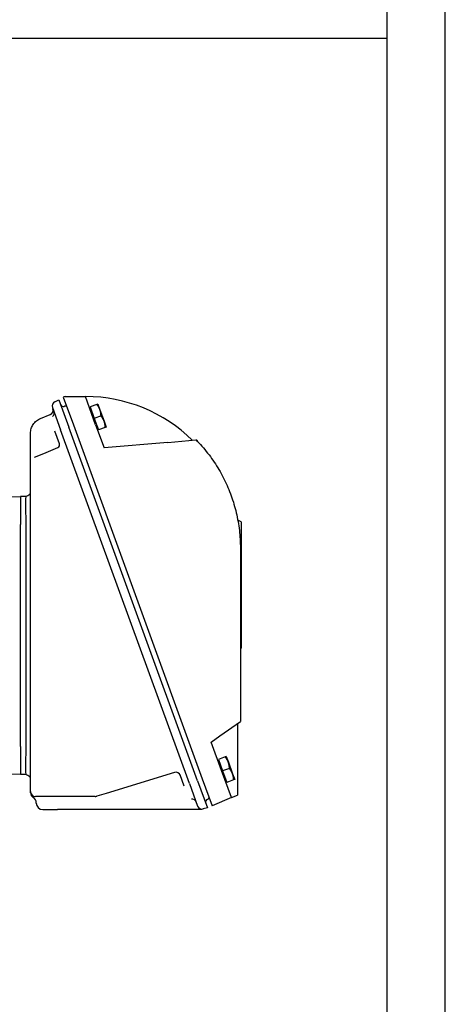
# Model space of a CAD drawing. Header units: inches. Extents: x 24 to 1128, y -58 to 748.
# Tile 269 of 656: x 437 to 449, y 293 to 320. Entities that reach past the tile are written whole.
import ezdxf

# ---------------------------------------------------------------- set-up
doc = ezdxf.new("R2010")
doc.units = ezdxf.units.IN
doc.header["$LTSCALE"] = 32
doc.header["$MEASUREMENT"] = 0
doc.layers.add('Visible (ANSI)', color=7, linetype='Continuous', lineweight=30)

msp = doc.modelspace()

# ---------------------------------------------------------------- linework, layer by layer
at = {"layer": 'Visible (ANSI)'}
for p, q in [((446.96813, 276.45821), (446.96813, 335.17117)), ((448.55213, 273.43687), (448.55213, 335.17117)), ((446.96813, 319.83717), (446.96813, 321.42117)), ((446.96813, 319.83717), (406.96813, 319.83717)), ((438.18651, 310.0643), (438.13552, 310.05063)), ((438.13552, 310.05063), (438.41201, 309.29099)), ((438.18651, 310.0643), (438.73805, 310.0643)), ((438.73805, 310.0643), (438.75216, 310.0643)), ((439.01951, 309.29099), (438.73805, 310.0643)), ((437.84209, 309.76329), (438.0641, 309.1533)), ((437.90525, 309.91962), (438.01677, 309.97401)), ((438.01677, 309.97401), (438.28608, 309.2341)), ((438.16482, 309.79746), (438.17117, 309.79977)), ((438.87475, 309.7578), (438.85255, 309.74972)), ((439.05181, 309.85157), (438.86532, 309.7837)), ((438.86532, 309.7837), (438.97978, 309.46923)), ((439.0799, 309.8618), (439.05181, 309.85157)), ((439.0799, 309.8618), (439.13712, 309.70457)), ((437.51456, 309.46664), (437.78142, 309.57446)), ((439.16626, 309.53711), (438.97978, 309.46923)), ((439.13712, 309.70457), (439.25158, 309.3901)), ((441.79822, 299.58456), (438.28608, 309.2341)), ((438.41201, 309.29099), (441.9249, 299.63939)), ((438.97978, 309.46923), (439.09423, 309.15477)), ((439.01951, 309.29099), (439.24786, 308.66362)), ((439.28072, 309.22265), (439.09423, 309.15477)), ((439.25158, 309.3901), (439.30881, 309.23287)), ((439.30881, 309.23287), (439.28072, 309.22265)), ((437.24372, 308.89755), (437.24372, 309.06511)), ((438.03368, 308.77645), (437.9096, 309.11736)), ((441.57625, 299.50377), (438.0641, 309.1533)), ((439.0848, 309.18067), (439.06261, 309.17259)), ((437.24372, 308.25631), (437.24372, 308.89755)), ((437.60341, 308.51295), (437.98351, 308.6743)), ((440.98483, 308.81559), (439.24786, 308.66362)), ((440.98483, 308.81559), (441.7545, 308.88293)), ((441.7545, 308.88293), (441.7545, 308.88293)), ((437.35614, 308.40799), (437.60341, 308.51295)), ((437.24372, 299.29024), (437.24372, 308.25631)), ((435.69693, 307.37009), (436.96813, 307.3257)), ((436.96813, 307.33792), (436.96813, 307.3257)), ((437.11503, 307.33792), (436.96813, 307.33792)), ((436.96813, 307.3257), (436.96813, 306.71428)), ((437.11503, 307.33792), (437.17176, 307.362)), ((436.96813, 306.71428), (436.96813, 306.57687)), ((436.96813, 300.51547), (436.96813, 306.57687)), ((437.11503, 306.57687), (437.11503, 300.51547)), ((442.98444, 306.65029), (442.89538, 306.69182)), ((442.98444, 306.65029), (442.98444, 303.9535)), ((442.96475, 305.93044), (442.96475, 301.19747)), ((442.98444, 303.9535), (442.96475, 303.94432)), ((442.98444, 303.9535), (442.98444, 303.56052)), ((442.98444, 303.56052), (442.96475, 303.5697)), ((442.98444, 303.56052), (442.98444, 303.19877)), ((442.98444, 303.19877), (442.96475, 303.1896)), ((442.40325, 300.8043), (442.96475, 301.19747)), ((442.88601, 301.14234), (442.88601, 299.1943)), ((442.16829, 300.63979), (442.40325, 300.8043)), ((442.45111, 299.86275), (442.16829, 300.63979)), ((436.96813, 300.51547), (436.96813, 300.37806)), ((436.96813, 300.37806), (436.96813, 299.76664)), ((442.37574, 300.1389), (442.35354, 300.13082)), ((442.5528, 300.23267), (442.36631, 300.1648)), ((442.36631, 300.1648), (442.48077, 299.85033)), ((442.58089, 300.2429), (442.5528, 300.23267)), ((442.58089, 300.2429), (442.63812, 300.08566)), ((442.63812, 300.08566), (442.75257, 299.7712)), ((441.17088, 299.80798), (439.30482, 299.23747)), ((442.72005, 299.12385), (442.45111, 299.86275)), ((442.66726, 299.91821), (442.48077, 299.85033)), ((442.48077, 299.85033), (442.59522, 299.53587)), ((436.96813, 299.76664), (435.69693, 299.72225)), ((436.96813, 299.76664), (436.96813, 299.75442)), ((437.11503, 299.75442), (436.96813, 299.75442)), ((437.17176, 299.73034), (437.11503, 299.75442)), ((441.43478, 299.43199), (441.3211, 299.74435)), ((441.79822, 299.58456), (442.06753, 298.84465)), ((441.9249, 299.63939), (442.19384, 298.90049)), ((442.5858, 299.56177), (442.5636, 299.55369)), ((442.78171, 299.60375), (442.59522, 299.53587)), ((442.75257, 299.7712), (442.8098, 299.61397)), ((442.8098, 299.61397), (442.78171, 299.60375)), ((437.24372, 299.25671), (437.24372, 299.29024)), ((441.57625, 299.50377), (441.79827, 298.89378)), ((437.24372, 299.24914), (437.24372, 299.25671)), ((437.44486, 299.15245), (437.38152, 299.15245)), ((439.002, 299.15245), (437.44486, 299.15245)), ((439.05035, 299.15967), (439.0464, 299.15846)), ((439.30482, 299.23747), (439.05035, 299.15967)), ((442.06746, 299.07505), (442.07381, 299.07736)), ((442.72005, 299.12385), (442.19384, 298.90049)), ((442.72005, 299.12385), (442.88601, 299.1943)), ((437.4012, 298.97528), (437.4012, 298.97638)), ((437.57837, 298.79811), (437.9782, 298.79811)), ((438.1513, 298.79811), (437.9782, 298.79811)), ((440.04413, 298.79811), (438.1513, 298.79811)), ((441.74487, 298.79811), (440.04413, 298.79811)), ((441.8606, 298.79811), (441.74487, 298.79811)), ((441.94713, 298.81463), (441.9006, 298.80303)), ((442.06753, 298.84465), (441.94713, 298.81463))]:
    msp.add_line(p, q, dxfattribs=at)
for centre, radius, start, end in [((438.75216, 305.93044), 4.13386, 45.406331, 90), ((437.96047, 309.80638), 0.12598, 116, 200), ((438.13789, 309.87146), 0.07874, 200, 290), ((438.1981, 309.72578), 0.07874, 68.37798, 110), ((437.73423, 309.69127), 0.12598, 292, 20), ((437.76156, 309.61618), 0.12598, 312.024313, 20), ((437.94967, 308.75403), 0.08661, 293, 20), ((437.12561, 307.47072), 0.11811, 293, 0), ((441.20772, 299.6875), 0.12598, 20, 107), ((437.12561, 299.62162), 0.11811, 0, 67), ((437.38152, 299.29024), 0.1378, 180, 270), ((437.38152, 299.24914), 0.1378, 180, 240), ((437.22404, 298.97638), 0.17717, 0, 60), ((439.002, 299.3178), 0.16535, 270, 287), ((441.64202, 298.95472), 0.12598, 20, 94.973886), ((442.09439, 299.00106), 0.07874, 110, 200), ((442.04688, 299.15136), 0.07874, 290, 331.62202), ((437.57837, 298.97528), 0.17717, 180, 270), ((441.91665, 298.93687), 0.12598, 200, 284)]:
    msp.add_arc(centre, radius, start, end, dxfattribs=at)
for centre, major_axis, start_param, end_param in [((437.13349, 306.44758), (0.01835, -0.89036), 3.14876884, 3.8575319), ((437.13349, 306.44758), (0.01835, -0.89036), 3.8575319, 4.56629496), ((437.13349, 300.64476), (-0.01835, -0.89036), 4.858483, 5.56724606), ((437.13349, 300.64476), (-0.01835, -0.89036), 5.56724606, 6.27600912)]:
    msp.add_ellipse(centre, major_axis=major_axis, ratio=0.01792426, start_param=start_param, end_param=end_param, dxfattribs=at)
for points, weights in [([(439.13712, 309.70457), (439.11056, 309.77754), (439.05181, 309.85157)], [1.99985792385, 1.99985792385, 1.85627458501]), ([(439.16626, 309.53711), (439.16368, 309.63159), (439.13712, 309.70457)], [1.92128718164, 2.06989926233, 2.06989926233]), ([(439.25158, 309.3901), (439.22502, 309.46307), (439.16626, 309.53711)], [1.99985792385, 1.99985792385, 1.85627458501]), ([(439.28072, 309.22265), (439.27814, 309.31713), (439.25158, 309.3901)], [1.85627458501, 1.99985792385, 1.99985792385]), ([(442.63812, 300.08566), (442.61156, 300.15864), (442.5528, 300.23267)], [1.99985792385, 1.99985792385, 1.85627458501]), ([(442.66726, 299.91821), (442.66468, 300.01269), (442.63812, 300.08566)], [1.92128718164, 2.06989926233, 2.06989926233]), ([(442.75257, 299.7712), (442.72601, 299.84417), (442.66726, 299.91821)], [1.99985792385, 1.99985792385, 1.85627458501]), ([(442.78171, 299.60375), (442.77913, 299.69823), (442.75257, 299.7712)], [1.85627458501, 1.99985792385, 1.99985792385])]:
    msp.add_rational_spline(points, weights, degree=2, dxfattribs=at)
for points in [[(437.84396, 309.52087), (437.84527, 309.52201), (437.8459, 309.52259), (437.8459, 309.52259)], [(441.9006, 298.80303), (441.88769, 298.79981), (441.87438, 298.79811), (441.8606, 298.79811)]]:
    msp.add_open_spline(points, degree=3, dxfattribs=at)
for points, knots in [([(437.24372, 309.06511), (437.24372, 309.10794), (437.25012, 309.15076), (437.27517, 309.23268), (437.29381, 309.27177), (437.34171, 309.34279), (437.37097, 309.37471), (437.43754, 309.42862), (437.47485, 309.4506), (437.51456, 309.46664)], [3.4906585, 3.4906585, 3.4906585, 3.4906585, 3.78736448, 3.78736448, 4.08407045, 4.08407045, 4.38077642, 4.38077642, 4.6774824, 4.6774824, 4.6774824, 4.6774824]), ([(441.83616, 308.80009), (441.82309, 308.81414), (441.80978, 308.82803), (441.78256, 308.85564), (441.76863, 308.86937), (441.7545, 308.88293)], [-0.318968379, -0.318968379, -0.318968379, -0.318968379, -0.160461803, -0.160461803, -0.000001, -0.000001, -0.000001, -0.000001]), ([(441.7545, 308.88293), (441.76863, 308.86937), (441.78256, 308.85564), (441.80978, 308.82803), (441.82309, 308.81414), (441.83616, 308.80009)], [-0.31896318, -0.31896318, -0.31896318, -0.31896318, -0.158496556, -0.158496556, 0, 0, 0, 0]), ([(441.83616, 308.80009), (441.89137, 308.74076), (441.94486, 308.67983), (442.09981, 308.49274), (442.19587, 308.36211), (442.37232, 308.09066), (442.45272, 307.94985), (442.59678, 307.65991), (442.66044, 307.51078), (442.7702, 307.20619), (442.81628, 307.05073), (442.89027, 306.73554), (442.91817, 306.57581), (442.95541, 306.2542), (442.96475, 306.09232), (442.96475, 305.93044)], [2.741248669, 2.741248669, 2.741248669, 2.741248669, 2.798962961, 2.798962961, 2.914245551, 2.914245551, 3.029528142, 3.029528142, 3.144810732, 3.144810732, 3.260093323, 3.260093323, 3.375375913, 3.375375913, 3.490658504, 3.490658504, 3.490658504, 3.490658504])]:
    msp.add_open_spline(points, degree=3, knots=knots, dxfattribs=at)

doc.saveas('drawing.dxf')
